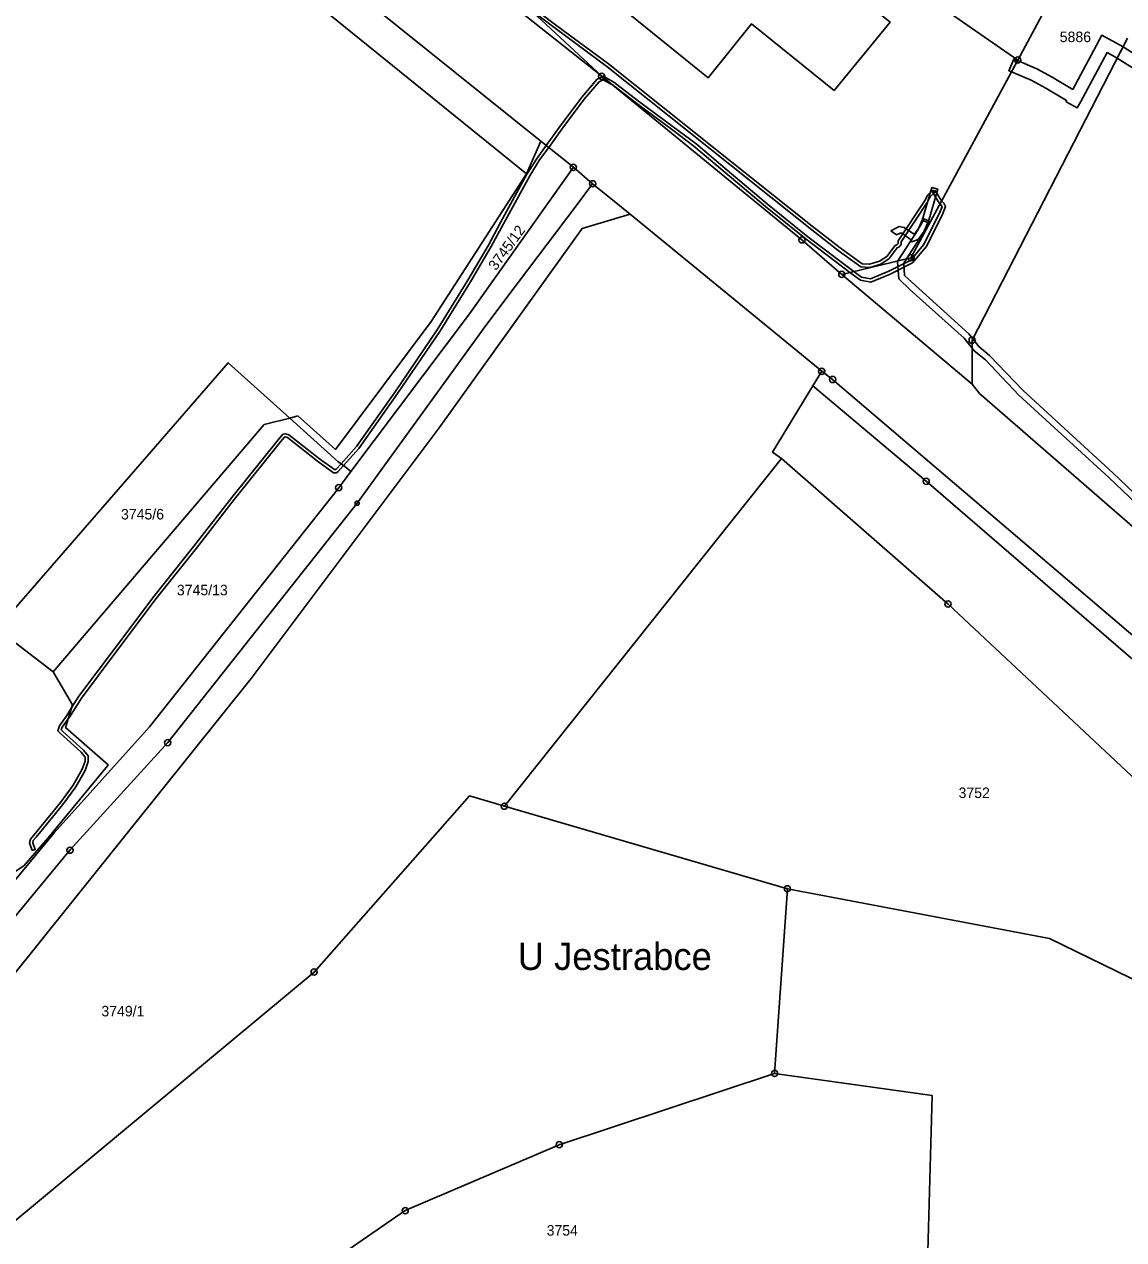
# Model space of a CAD drawing. Extents: x -644096 to -634268, y -1141430 to -1133463.
# Drawn here: x -641187.5 to -641009.7, y -1137124.8 to -1136928.3 of the extents above; entities that cross this region are included whole.
import ezdxf

# ---------------------------------------------------------------- set-up
doc = ezdxf.new("R2010")
doc.units = 0
for name, color, linetype in [('_CIVIL_CONSTRUCTION', 7, 'Continuous'), ('B_Hranice _3D', 7, 'Continuous'), ('svrsek_osa_VRT', 7, 'Continuous'), ('svrsek_popisy_VRT', 7, 'Continuous'), ('terminal_VRT', 7, 'Continuous')]:
    doc.layers.add(name, color=color, linetype=linetype)

msp = doc.modelspace()

# ---------------------------------------------------------------- linework, layer by layer
at = {"layer": '_CIVIL_CONSTRUCTION'}
for centre, radius in [((-641026.83, -1136934.12), 0.5), ((-641026.83, -1136934.12), 0.0303), ((-641094.12, -1136936.74), 0.5), ((-641094.12, -1136936.74), 0.0303), ((-641098.7, -1136951.46), 0.5), ((-641098.7, -1136951.46), 0.0303), ((-641095.59, -1136954.12), 0.5), ((-641095.59, -1136954.12), 0.0303), ((-641061.73, -1136963.19), 0.5), ((-641061.73, -1136963.19), 0.0303), ((-641044.1, -1136966.07), 0.5), ((-641044.1, -1136966.07), 0.0303), ((-641055.29, -1136968.76), 0.5), ((-641055.29, -1136968.76), 0.0303), ((-641034.21, -1136979.4), 0.5), ((-641034.21, -1136979.4), 0.0303), ((-641058.54, -1136984.43), 0.5), ((-641058.54, -1136984.43), 0.0303), ((-641056.77, -1136985.76), 0.5), ((-641056.77, -1136985.76), 0.0303), ((-641136.64, -1137003.25), 0.5), ((-641136.64, -1137003.25), 0.0303), ((-641041.64, -1137002.22), 0.5), ((-641041.64, -1137002.22), 0.0303), ((-641133.67, -1137005.76), 0.335), ((-641133.67, -1137005.76), 0.0203), ((-641038.1, -1137022.06), 0.5), ((-641038.1, -1137022.06), 0.0303), ((-641164.3, -1137044.47), 0.5), ((-641164.3, -1137044.47), 0.0303), ((-641109.86, -1137054.74), 0.5), ((-641109.86, -1137054.74), 0.0303), ((-641180.11, -1137061.86), 0.5), ((-641180.11, -1137061.86), 0.0303), ((-641064.08, -1137068.09), 0.5), ((-641064.08, -1137068.09), 0.0303), ((-641140.62, -1137081.55), 0.5), ((-641140.62, -1137081.55), 0.0303), ((-641066.16, -1137097.94), 0.5), ((-641066.16, -1137097.94), 0.0303), ((-641100.97, -1137109.46), 0.5), ((-641100.97, -1137109.46), 0.0303), ((-641125.89, -1137120.12), 0.5), ((-641125.89, -1137120.12), 0.0303)]:
    msp.add_circle(centre, radius, dxfattribs=at)
at = {"layer": 'B_Hranice _3D'}
for points in [[(-641263.85, -1136833.08), (-641242.49, -1136847.34), (-641207.87, -1136873.11), (-641177.38, -1136896.86), (-641139.48, -1136925.67), (-641106.26, -1136952.5), (-641103.94, -1136947.21), (-641136.12, -1136921.34), (-641174.07, -1136892.51), (-641204.56, -1136868.74), (-641239.35, -1136842.84), (-641260.66, -1136828.6)], [(-641173.72, -1136874.3), (-641156.38, -1136888.32), (-641133.9, -1136905.19), (-641094.12, -1136936.74), (-641126.26, -1136906.79), (-641159.31, -1136880.49), (-641171.19, -1136871.04)], [(-641026.88, -1136934.2), (-641027.86, -1136936.03), (-641024.64, -1136937.39), (-641022.27, -1136938.67), (-641018.93, -1136940.68), (-641019.02, -1136940.85), (-641017.2, -1136941.83), (-641016.65, -1136940.8), (-641012.4, -1136932.92), (-641010.76, -1136933.81), (-641009.81, -1136931.98), (-641013.22, -1136930.12), (-641017.95, -1136938.87), (-641021.25, -1136936.89), (-641023.74, -1136935.53)], [(-641027.86, -1136936.03), (-641026.88, -1136934.2), (-641027.45, -1136933.96), (-641028.25, -1136935.86)], [(-641102.69, -1136948.23), (-641100.58, -1136945.31), (-641096.93, -1136940.42), (-641094.55, -1136937.62), (-641093.89, -1136937.29), (-641092.58, -1136938), (-641094.04, -1136936.81), (-641094.87, -1136937.23), (-641097.33, -1136940.1), (-641100.98, -1136945.01), (-641103.08, -1136947.91)], [(-641094.04, -1136936.81), (-641092.58, -1136938), (-641092.41, -1136938.09), (-641088.45, -1136941.16), (-641082.85, -1136945.29), (-641079.23, -1136948.02), (-641074.13, -1136952.32), (-641067.61, -1136957.78), (-641061.07, -1136963.1), (-641055.59, -1136967.22), (-641053.97, -1136968.44), (-641053.33, -1136968.29), (-641055.29, -1136966.82), (-641060.77, -1136962.7), (-641067.29, -1136957.4), (-641073.81, -1136951.94), (-641078.91, -1136947.62), (-641082.55, -1136944.89), (-641088.15, -1136940.76), (-641092.13, -1136937.67), (-641093.89, -1136936.73)], [(-641179.79, -1137038.75), (-641180.37, -1137040.6), (-641180.19, -1137040.35), (-641178.26, -1137037.26), (-641172.68, -1137029.83), (-641166.15, -1137021.15), (-641159.66, -1137013.01), (-641153.53, -1137005.14), (-641146.07, -1136995.83), (-641145.42, -1136995.08), (-641145.28, -1136995.05), (-641144.95, -1136995.16), (-641140.05, -1136998.96), (-641137.5, -1137000.83), (-641137.02, -1137000.83), (-641136.71, -1137000.62), (-641135.87, -1136999.69), (-641133.38, -1136996.92), (-641127.12, -1136988.05), (-641120.28, -1136978.02), (-641115.32, -1136969.97), (-641112, -1136964.28), (-641110.02, -1136960.62), (-641105.76, -1136952.82), (-641104.15, -1136950.25), (-641102.69, -1136948.23), (-641103.08, -1136947.91), (-641104.57, -1136949.97), (-641106.2, -1136952.56), (-641110.46, -1136960.38), (-641112.44, -1136964.04), (-641115.74, -1136969.71), (-641120.7, -1136977.74), (-641127.54, -1136987.77), (-641133.78, -1136996.6), (-641136.27, -1136999.38), (-641137.05, -1137000.24), (-641137.18, -1137000.33), (-641137.34, -1137000.33), (-641139.75, -1136998.56), (-641144.71, -1136994.72), (-641145.24, -1136994.53), (-641145.68, -1136994.62), (-641146.45, -1136995.51), (-641153.93, -1137004.84), (-641160.06, -1137012.71), (-641166.55, -1137020.85), (-641173.08, -1137029.53), (-641178.68, -1137036.98)], [(-641042.27, -1136960.08), (-641041.31, -1136960.36), (-641039.77, -1136955.01), (-641040.73, -1136954.73)], [(-641039.14, -1136956.89), (-641040.2, -1136955.21), (-641040.62, -1136955.47), (-641039.47, -1136957.32), (-641039.4, -1136957.38)], [(-641053.97, -1136968.44), (-641052.28, -1136969.71), (-641050.57, -1136970.01), (-641047.49, -1136968.72), (-641043.83, -1136966.89), (-641041.63, -1136964.29), (-641039.07, -1136959.19), (-641038.5, -1136957.79), (-641038.8, -1136957.28), (-641039.07, -1136957), (-641039.14, -1136956.89), (-641039.4, -1136957.38), (-641039.2, -1136957.58), (-641039.06, -1136957.83), (-641039.53, -1136958.99), (-641042.05, -1136964.01), (-641044.15, -1136966.49), (-641047.69, -1136968.26), (-641050.63, -1136969.49), (-641052.08, -1136969.23), (-641053.33, -1136968.29)], [(-641047.34, -1136961.71), (-641046.43, -1136962.37), (-641045.84, -1136962.08), (-641045.58, -1136962.12), (-641044.22, -1136963.09), (-641043.98, -1136963.53), (-641042.94, -1136963.14), (-641041.8, -1136961.57), (-641041.44, -1136960.89), (-641041.16, -1136960.13), (-641042.09, -1136959.77), (-641042.36, -1136960.47), (-641042.66, -1136961.03), (-641043.5, -1136962.2), (-641043.71, -1136962.23), (-641045.18, -1136961.18), (-641046, -1136961.04)], [(-641046.2, -1136966.58), (-641044.8, -1136966.24), (-641042.08, -1136961.98), (-641041.38, -1136960.38), (-641042.3, -1136959.98), (-641042.96, -1136961.5)], [(-641046.2, -1136966.58), (-641046.27, -1136966.68), (-641046.04, -1136969.47), (-641044.22, -1136971.28), (-641035.5, -1136979.07), (-641034.21, -1136980.7), (-641034.21, -1136979.4), (-641034.11, -1136979.21), (-641034.76, -1136978.39), (-641045.14, -1136968.95), (-641045.27, -1136966.98), (-641044.8, -1136966.24)], [(-641034.21, -1136980.7), (-641033.87, -1136981.13), (-641032.06, -1136982.6), (-641026.68, -1136988.27), (-641012.11, -1137001.61), (-641000, -1137013.14), (-640996.29, -1137016.68), (-640988.41, -1137023.87), (-640981.16, -1137030.23), (-640969.63, -1137039.61), (-640948.87, -1137057.38), (-640929.25, -1137074.98), (-640928.54, -1137074.28), (-640948.21, -1137056.62), (-640968.99, -1137038.83), (-640980.52, -1137029.47), (-640987.77, -1137023.11), (-640999.3, -1137012.42), (-641011.43, -1137000.89), (-641025.98, -1136987.55), (-641031.38, -1136981.86), (-641033.15, -1136980.43), (-641034.11, -1136979.21), (-641034.21, -1136979.4)], [(-641179.79, -1137038.75), (-641180.61, -1137040.07), (-641181.82, -1137041.73), (-641182.07, -1137042.55), (-641181.67, -1137042.95), (-641178.28, -1137046.01), (-641177.65, -1137046.79), (-641177.64, -1137047.44), (-641178.12, -1137048.74), (-641179.58, -1137051.33), (-641181.66, -1137054.16), (-641185.95, -1137059.41), (-641186.49, -1137060.07), (-641186.64, -1137060.66), (-641186.2, -1137061.9), (-641185.72, -1137061.74), (-641186.12, -1137060.64), (-641186.03, -1137060.31), (-641185.57, -1137059.73), (-641181.26, -1137054.46), (-641179.16, -1137051.61), (-641177.66, -1137048.96), (-641177.14, -1137047.52), (-641177.15, -1137046.61), (-641177.92, -1137045.67), (-641181.33, -1137042.59), (-641181.51, -1137042.41), (-641181.36, -1137041.95), (-641180.37, -1137040.6)]]:
    msp.add_lwpolyline(points, close=True, dxfattribs=at)
for points in [[(-641105.94, -1136925.72), (-641101.66, -1136928.96), (-641093.31, -1136935.14), (-641076.58, -1136948.48), (-641060.38, -1136961.37), (-641055.85, -1136964.88), (-641052.2, -1136967.55), (-641050.73, -1136967.63), (-641048.97, -1136967.11), (-641047.63, -1136966.22), (-641046.36, -1136964.48), (-641046.05, -1136964.35), (-641045.71, -1136963.95), (-641045.68, -1136963.51), (-641041.39, -1136957), (-641041.02, -1136956.24), (-641040.22, -1136955.54), (-641040.56, -1136955.16), (-641041.42, -1136955.94), (-641041.83, -1136956.76), (-641046.16, -1136963.35), (-641046.19, -1136963.75), (-641046.35, -1136963.93), (-641046.68, -1136964.08), (-641047.99, -1136965.86), (-641049.19, -1136966.65), (-641050.79, -1136967.13), (-641052.02, -1136967.07), (-641055.55, -1136964.48), (-641060.08, -1136960.97), (-641076.26, -1136948.08), (-641093.01, -1136934.74), (-641101.36, -1136928.56), (-641109.5, -1136922.41)], [(-641005.56, -1136934.66), (-641009.81, -1136931.98), (-641010.76, -1136933.81), (-641006.68, -1136936.4)]]:
    msp.add_lwpolyline(points, dxfattribs=at)
at = {"layer": 'terminal_VRT'}
for p, q in [((-641026.83, -1136934.12), (-641020.89, -1136923.11)), ((-641106.26, -1136952.5), (-641103.94, -1136947.21)), ((-641103.94, -1136947.21), (-641098.7, -1136951.46)), ((-641098.7, -1136951.46), (-641095.59, -1136954.12)), ((-641058.54, -1136984.43), (-641089.53, -1136959.04)), ((-641034.22, -1136986.51), (-641055.29, -1136968.76)), ((-641059.98, -1136986.79), (-641058.54, -1136984.43)), ((-641182.82, -1137033), (-641148.69, -1136993.05)), ((-641148.69, -1136993.05), (-641144.53, -1136992.03)), ((-641143.28, -1136991.63), (-641144.53, -1136992.03)), ((-641144.53, -1136992.03), (-641136.78, -1136998.99)), ((-641109.86, -1137054.74), (-641065.04, -1136998.55)), ((-641191.95, -1137026.09), (-641182.82, -1137033)), ((-641064.08, -1137068.09), (-641109.86, -1137054.74)), ((-641066.16, -1137097.94), (-641064.08, -1137068.09))]:
    msp.add_line(p, q, dxfattribs=at)
for points in [[(-641317.44, -1136774.35), (-641244.29, -1136822.8), (-641214.15, -1136843.74), (-641192.68, -1136859.63), (-641156.38, -1136888.32), (-641133.9, -1136905.19), (-641094.12, -1136936.74)], [(-641327.67, -1136787.21), (-641273.37, -1136820.11), (-641260.66, -1136828.6), (-641239.35, -1136842.84), (-641204.56, -1136868.74), (-641174.07, -1136892.51), (-641136.12, -1136921.34), (-641103.94, -1136947.21)], [(-641326.4, -1136920.98), (-641263.85, -1136833.08), (-641242.49, -1136847.34), (-641207.87, -1136873.11), (-641177.38, -1136896.86), (-641139.48, -1136925.67), (-641106.26, -1136952.5)], [(-641094.12, -1136936.74), (-641126.26, -1136906.79), (-641171.19, -1136871.04), (-641146.48, -1136839.16)], [(-641026.83, -1136934.12), (-641062.98, -1136909.05), (-641091.18, -1136877.23)], [(-641086.91, -1136896.17), (-641047.48, -1136927.99), (-641056.53, -1136939.03), (-641069.88, -1136928.26), (-641076.92, -1136936.97), (-641089.59, -1136926.73), (-641102.94, -1136915.89), (-641095.88, -1136907.22)], [(-641009.09, -1136930.57), (-641034.21, -1136979.4), (-641034.22, -1136986.51)], [(-641055.29, -1136968.76), (-641044.1, -1136966.07), (-641026.83, -1136934.12)], [(-641094.12, -1136936.74), (-641061.73, -1136963.19), (-641055.29, -1136968.76)], [(-641098.7, -1136951.46), (-641115.52, -1136975.12), (-641134.66, -1137000.61)], [(-641106.26, -1136952.5), (-641121.72, -1136976.37), (-641137.16, -1136997.07), (-641143.28, -1136991.63)], [(-641095.59, -1136954.12), (-641098.27, -1136957.7), (-641107.62, -1136970.1), (-641112.86, -1136977.05), (-641133.67, -1137005.76), (-641164.3, -1137044.47), (-641180.11, -1137061.86), (-641205.41, -1137092.41), (-641215.07, -1137102.19), (-641218.28, -1137105.29), (-641220.81, -1137107.1), (-641227.16, -1137111.39), (-641229.27, -1137112.82), (-641239.24, -1137116.1), (-641269.49, -1137122.06), (-641292.3, -1137124.67), (-641314.39, -1137124.14), (-641349.4, -1137118.83), (-641375.4, -1137110.88), (-641376.83, -1137110.44), (-641382.17, -1137109.54), (-641390.2, -1137109.61), (-641408.11, -1137109.75), (-641422.51, -1137111.49)], [(-641089.53, -1136959.04), (-641093.45, -1136955.83), (-641095.59, -1136954.12)], [(-641089.53, -1136959.04), (-641092.06, -1136959.79), (-641097.3, -1136961.34), (-641120.38, -1136993.6), (-641150.8, -1137034.12), (-641189.82, -1137082.74), (-641205.7, -1137105.7), (-641234.68, -1137118.52), (-641269.41, -1137123.22)], [(-641144.53, -1136992.03), (-641154.5, -1136983.05), (-641191.95, -1137026.09)], [(-641058.54, -1136984.43), (-641056.77, -1136985.76), (-641005.62, -1137029.36), (-640973.64, -1137056.84), (-640929.68, -1137097.19), (-640906.7, -1137118.48)], [(-641065.04, -1136998.55), (-641066.5, -1136997.49), (-641059.98, -1136986.79)], [(-641059.98, -1136986.79), (-641041.64, -1137002.22), (-640975.6, -1137059.18), (-640943.32, -1137089.63), (-640926.78, -1137105.73)], [(-641034.22, -1136986.51), (-641033.04, -1136988), (-641005.41, -1137012.01)], [(-641136.78, -1136998.99), (-641135.67, -1136999.84), (-641134.66, -1137000.61)], [(-641065.04, -1136998.55), (-641038.1, -1137022.06), (-641001.62, -1137056.17), (-640984.39, -1137069.45), (-640952.53, -1137088.82)], [(-641134.66, -1137000.61), (-641136.64, -1137003.25), (-641167.22, -1137041.91), (-641182.66, -1137059.02), (-641208.13, -1137089.76), (-641220.84, -1137102.27), (-641222.65, -1137103.46), (-641224.2, -1137104.75), (-641228.78, -1137107.32)], [(-641182.82, -1137033), (-641179.67, -1137038.38), (-641180.82, -1137042.02), (-641173.91, -1137048.08), (-641174, -1137048.16), (-641181.38, -1137057.11), (-641183.63, -1137059.83), (-641187.57, -1137064.4), (-641189.64, -1137065.72), (-641191.8, -1137065.99), (-641196.83, -1137065.91), (-641197.44, -1137065.06), (-641201.58, -1137065.29), (-641219.57, -1137062.24), (-641221.42, -1137061.48), (-641223.23, -1137059.64), (-641223.92, -1137058.31), (-641224.06, -1137056.54), (-641223.37, -1137054.74), (-641222.41, -1137053.47), (-641227.3, -1137052.21), (-641229.61, -1137051.61)], [(-641267.42, -1137152.39), (-641237.95, -1137144.74), (-641211.86, -1137135.63), (-641193.73, -1137125.63), (-641140.62, -1137081.55), (-641115.52, -1137053.09), (-641109.86, -1137054.74)], [(-641064.08, -1137068.09), (-641021.71, -1137076.11), (-640999.94, -1137086.73), (-640970.1, -1137104.13), (-640962.44, -1137103.04), (-640952.53, -1137088.82)], [(-641163.46, -1137146.04), (-641125.89, -1137120.12), (-641100.97, -1137109.46), (-641066.16, -1137097.94)], [(-641041.37, -1137126.74), (-641040.66, -1137101.53), (-641066.16, -1137097.94)]]:
    msp.add_lwpolyline(points, dxfattribs=at)

# ---------------------------------------------------------------- texts
at = {"layer": 'svrsek_osa_VRT'}
for s, p in [('5886', (-641020.04, -1136931.22)), ('3745/6', (-641171.85, -1137008.39)), ('3745/13', (-641162.81, -1137020.64)), ('3752', (-641036.4, -1137053.42)), ('3749/1', (-641175.02, -1137088.72)), ('3754', (-641103.02, -1137124.16))]:
    msp.add_text(s, height=1.7, dxfattribs=at).set_placement(p)
msp.add_text('3745/12', height=1.7, rotation=54, dxfattribs=at).set_placement((-641111.21, -1136968.27))
at = {"layer": 'svrsek_popisy_VRT'}
msp.add_text('U Jestrabce', height=4.4, dxfattribs=at).set_placement((-641107.7, -1137081.22))

doc.saveas('drawing.dxf')
